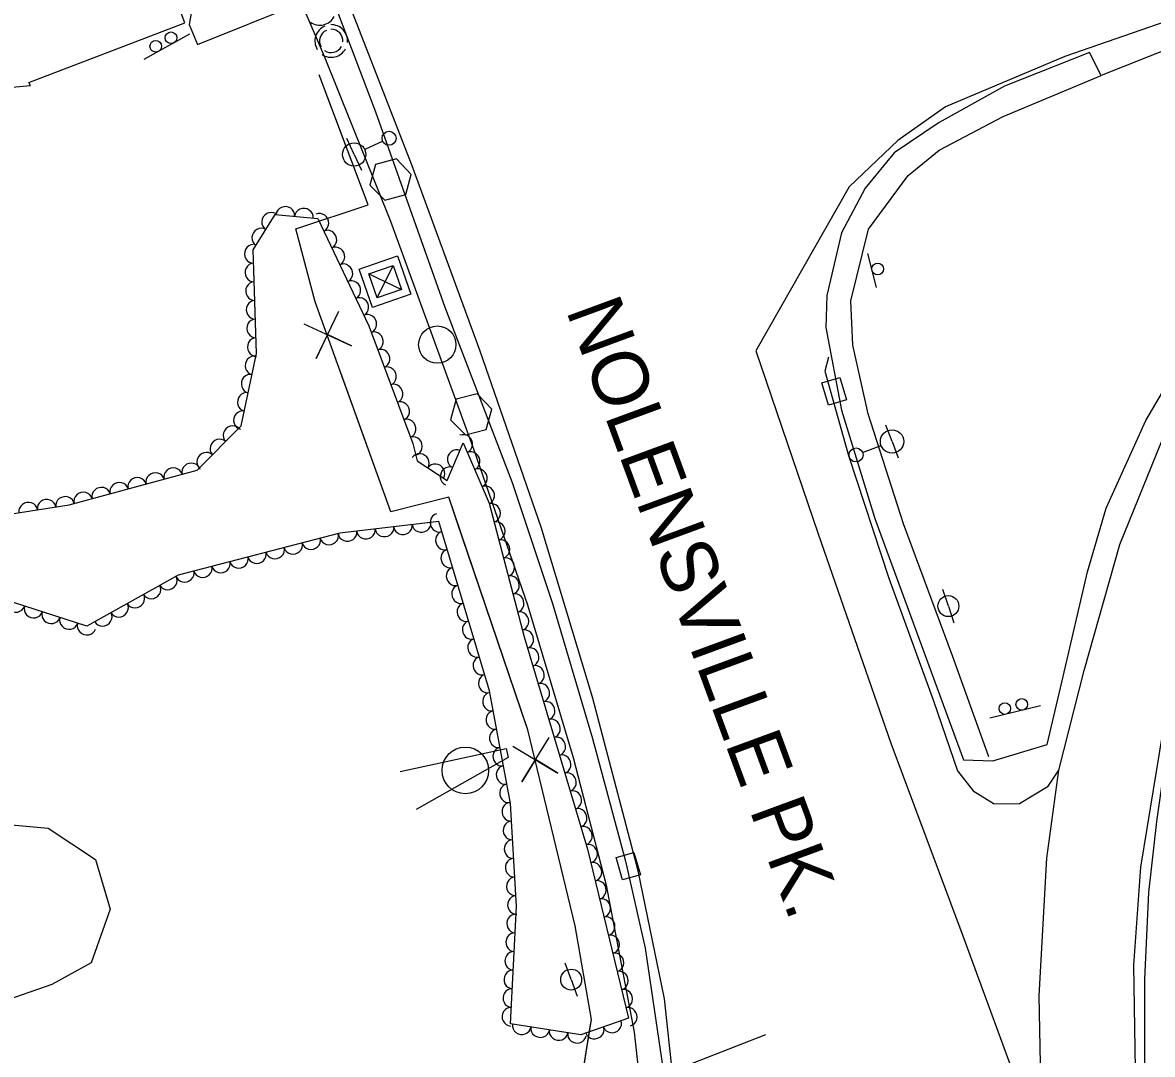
# Model space of a CAD drawing. Extents: x 1722896 to 1754269, y 648279 to 666297.
# Drawn here: x 1746488.9 to 1746731.4, y 652552.1 to 652773.4 of the extents above; entities that cross this region are included whole.
import ezdxf

# ---------------------------------------------------------------- set-up
doc = ezdxf.new("R2010")
doc.units = 0
for name, color, linetype in [('DESIGN - CENTERLINE - Proposed Text', 7, 'Continuous'), ('DESIGN - PUBLIC HEARING - Shapes', 7, 'Continuous'), ('DESIGN - SHEET - Linework', 7, 'Continuous'), ('SURVEY - CENTERLINE - Preliminary Text', 7, 'Continuous'), ('SURVEY - DRAINAGE - Natural Features', 7, 'Continuous'), ('SURVEY - DTM - Breaklines', 7, 'Continuous'), ('SURVEY - VEGETATION - Features with Text', 7, 'Continuous')]:
    doc.layers.add(name, color=color, linetype=linetype)

msp = doc.modelspace()

# ---------------------------------------------------------------- linework, layer by layer
at = {"layer": 'DESIGN - CENTERLINE - Proposed Text'}
for points in [[(1746423.12, 652752.36), (1746451.74, 652755.34), (1746451.47, 652756.36), (1746490.58, 652759.95), (1746490.28, 652760.55), (1746523.76, 652773.37), (1746511.73, 652805.09), (1746477.71, 652791.83), (1746472.42, 652783.3), (1746448.52, 652781.16), (1746448.99, 652778.14), (1746420.58, 652775.2), (1746423.12, 652752.36)], [(1746553.73, 652466.67), (1746577.94, 652489.49), (1746603.41, 652516.8), (1746607.61, 652538.74), (1746610.98, 652559.62), (1746607.52, 652579.71), (1746597.31, 652621.72), (1746580.36, 652671.64), (1746567.91, 652668.47), (1746551.72, 652713.55), (1746547.53, 652729.21), (1746563.05, 652734.36), (1746552.54, 652762.2)], [(1746558.19, 652747.23), (1746552.54, 652762.2)], [(1746551.76, 652713.47), (1746551.72, 652713.55), (1746547.53, 652729.21), (1746563.05, 652734.36), (1746558.19, 652747.23)], [(1746549.27, 652708.85), (1746559.47, 652704.12), (1746554.35, 652706.54), (1746551.94, 652701.42), (1746556.8, 652711.56)], [(1746582.11, 652666.49), (1746580.36, 652671.64), (1746567.91, 652668.47), (1746557.2, 652698.31)], [(1746597.03, 652622.55), (1746582.11, 652666.49)], [(1746594.14, 652618.25), (1746603.78, 652612.47), (1746598.95, 652615.41), (1746596.01, 652610.58), (1746601.92, 652620.14)], [(1746610.73, 652558.04), (1746610.98, 652559.62), (1746607.52, 652579.71), (1746600.91, 652606.93)], [(1746600.33, 652513.5), (1746603.41, 652516.8), (1746607.61, 652538.74), (1746610.73, 652558.04)]]:
    msp.add_lwpolyline(points, dxfattribs=at)
at = {"layer": 'DESIGN - PUBLIC HEARING - Shapes'}
for p, q in [((1746524.7, 652770.95), (1746514.91, 652765.51)), ((1746567.88, 652739.73), (1746567.88, 652739.73)), ((1746672.16, 652716.62), (1746670.28, 652723.88)), ((1746565.01, 652714.36), (1746568.41, 652721.35)), ((1746563.21, 652719.55), (1746570.21, 652716.16)), ((1746566.71, 652717.85), (1746566.71, 652717.85)), ((1746577.9, 652704.36), (1746577.9, 652704.36)), ((1746585.17, 652689.37), (1746585.17, 652689.37)), ((1746707.34, 652626.93), (1746696.46, 652624.27)), ((1746583.96, 652613.03), (1746583.96, 652613.03)), ((1746618.7, 652544.87), (1746648.37, 652556.4))]:
    msp.add_line(p, q, dxfattribs=at)
for points in [[(1746564.65, 652743.02), (1746563.42, 652738.57), (1746566.63, 652735.37), (1746571.13, 652736.54), (1746572.33, 652740.88), (1746569.15, 652744.19), (1746564.65, 652743.02)], [(1746581.94, 652692.66), (1746580.72, 652688.21), (1746583.92, 652685.02), (1746588.42, 652686.18), (1746589.62, 652690.53), (1746586.44, 652693.83), (1746581.94, 652692.66)], [(1746569.96, 652612.83), (1746592.65, 652617.74), (1746593.14, 652615.85), (1746573.39, 652604.63)]]:
    msp.add_lwpolyline(points, dxfattribs=at)
for points in [[(1746564.03, 652712.32), (1746561.17, 652720.54), (1746569.39, 652723.39), (1746572.24, 652715.17)], [(1746565.01, 652714.36), (1746563.21, 652719.55), (1746568.41, 652721.35), (1746570.21, 652716.16)]]:
    msp.add_lwpolyline(points, close=True, dxfattribs=at)
for centre, radius in [((1746520.76, 652770.16), 1.25), ((1746517.48, 652768.34), 1.25), ((1746672.4, 652720.58), 1.25), ((1746577.9, 652704.36), 4), ((1746703.33, 652627.21), 1.25), ((1746699.69, 652626.32), 1.25), ((1746583.92, 652613.05), 5)]:
    msp.add_circle(centre, radius, dxfattribs=at)
at = {"layer": 'SURVEY - CENTERLINE - Preliminary Text'}
for points in [[(1746528.23, 652849.84), (1746542.4, 652812.83), (1746564.66, 652754.31), (1746579.51, 652712.41), (1746593.95, 652674.79), (1746602.62, 652648.87), (1746611.24, 652619.88), (1746618.27, 652593.56), (1746622.54, 652574.95), (1746626.35, 652548.79), (1746626.38, 652531.82), (1746623.44, 652512.34), (1746615.15, 652498.88), (1746604.06, 652478.84), (1746584.34, 652453.36), (1746569.05, 652438.87), (1746550.03, 652423.7), (1746519.72, 652402.67), (1746450, 652357.92), (1746392.69, 652320.98), (1746303.48, 652264.06)], [(1746528.16, 652849.82), (1746520.93, 652847.26), (1746532.29, 652819.21), (1746544.14, 652788.75), (1746548.84, 652777.41), (1746553.61, 652766.22), (1746567.87, 652730.82), (1746585.71, 652681.83), (1746597.28, 652648.58), (1746607.05, 652615.8), (1746614.16, 652588.42), (1746620.18, 652556.93), (1746622.16, 652538.78), (1746617.25, 652510.54), (1746622.55, 652512.35)], [(1747215.06, 652692.5), (1747168.53, 652709.42), (1747122.31, 652725.99), (1747077.05, 652741.71), (1747028.55, 652757.79), (1746995.7, 652768.51), (1746965.25, 652776.99), (1746938.1, 652784.05), (1746908.55, 652790.26), (1746887.18, 652793.82), (1746858.47, 652794.81), (1746835.16, 652793.4), (1746809.55, 652790.21), (1746785.5, 652784.6), (1746755.14, 652775.88), (1746720.37, 652762.1), (1746717.88, 652766.98)], [(1746520.24, 652782.64), (1746524.2, 652781.33), (1746525.62, 652778.4), (1746524.68, 652773.02), (1746526.44, 652768.69), (1746548.56, 652777.6)], [(1746529.49, 652399.52), (1746556.41, 652417.54), (1746572.82, 652430.88), (1746584.2, 652441.29), (1746594.82, 652453.04), (1746606.93, 652470.03), (1746616.53, 652487.74), (1746623.95, 652506.43), (1746628.11, 652525.67), (1746628.61, 652546.1), (1746626.68, 652564.08), (1746621.03, 652591.5), (1746611.18, 652628.74), (1746600.22, 652665.21), (1746587.12, 652702.99), (1746572.53, 652742.72), (1746557.56, 652781.14)], [(1746755.88, 652781.25), (1746712.55, 652766.16), (1746686.94, 652755.33), (1746676.7, 652748.11), (1746666.26, 652738.2), (1746646.25, 652703.06), (1746659.63, 652663.76), (1746675.25, 652618.86), (1746690.71, 652577.57), (1746707.49, 652531.83), (1746708.13, 652529.65), (1746707.54, 652539.17), (1746707.05, 652564.74), (1746708.67, 652594.26), (1746711.31, 652613.12), (1746716.74, 652634.44), (1746724.35, 652661.47), (1746733.28, 652683.51)], [(1746717.88, 652766.98), (1746699.6, 652759.8), (1746685.62, 652752.01), (1746675.92, 652745.51), (1746669.75, 652737.88), (1746664.67, 652728.34), (1746661.46, 652714.91), (1746661.3, 652708.06), (1746664.66, 652690.29), (1746671.82, 652667.09), (1746690.84, 652615.29), (1746697.12, 652615.13)], [(1746696.25, 652615.95), (1746688.43, 652637.64), (1746677.94, 652665.95), (1746670.38, 652689.55), (1746667.07, 652704.25), (1746666.61, 652713.72), (1746670.45, 652729.1), (1746678.96, 652740.63), (1746685.62, 652746.04), (1746699.3, 652753.28), (1746720.37, 652762.1)], [(1746697.12, 652615.13), (1746708.81, 652618.62), (1746712.21, 652633.22), (1746717.42, 652655.62), (1746721.41, 652669.31), (1746729.94, 652688.11), (1746739.28, 652703.9)], [(1746661.87, 652701.69), (1746661.1, 652698.64), (1746666.13, 652680.57), (1746674.82, 652654.26), (1746684.41, 652628), (1746689.55, 652612.98), (1746692.87, 652608.64), (1746697.39, 652605.91), (1746702.81, 652605.92), (1746709.02, 652609.68), (1746711.31, 652613.12)], [(1746732.91, 652504.18), (1746729.59, 652524.61), (1746727.71, 652548.92), (1746727.4, 652571.27), (1746728.9, 652592.29), (1746734.29, 652625.49)], [(1746734.21, 652616.14), (1746732.24, 652602.09), (1746730.54, 652586.85), (1746729.66, 652568.29), (1746729.68, 652550.86), (1746731.1, 652529.98), (1746733.73, 652510.71), (1746736.75, 652496.3), (1746741.75, 652480.02), (1746744.67, 652469.2), (1746752.09, 652449.69)], [(1746322.09, 652559.51), (1746390.87, 652572.57), (1746426.87, 652581.91), (1746454.01, 652593.07), (1746471.81, 652599.33), (1746482.49, 652601.76), (1746494.41, 652600.65), (1746504.54, 652593.96), (1746507.7, 652583.28), (1746503.62, 652571.78), (1746495.19, 652567.14), (1746484.05, 652563.25), (1746462.34, 652568.12), (1746440.01, 652570.88), (1746422.6, 652566.72), (1746426.93, 652555.78), (1746428.3, 652548.07), (1746423.62, 652535.18), (1746413.01, 652518.08), (1746424.71, 652520.45)]]:
    msp.add_lwpolyline(points, dxfattribs=at)
at = {"layer": 'SURVEY - DRAINAGE - Natural Features'}
for p, q in [((1746663.05, 652694.34), (1746663.05, 652694.34)), ((1746618.88, 652592.5), (1746618.88, 652592.5))]:
    msp.add_line(p, q, dxfattribs=at)
for points in [[(1746660.43, 652696.17), (1746664.27, 652697.3), (1746665.68, 652692.5), (1746661.84, 652691.38), (1746660.43, 652696.17)], [(1746616.26, 652594.35), (1746620.1, 652595.46), (1746621.49, 652590.66), (1746617.65, 652589.55), (1746616.26, 652594.35)]]:
    msp.add_lwpolyline(points, dxfattribs=at)
at = {"layer": 'SURVEY - DTM - Breaklines'}
for p, q in [((1746560.06, 652745.15), (1746558.48, 652748.55)), ((1746566.19, 652747.98), (1746562.33, 652746.2)), ((1746560.06, 652745.15), (1746561.64, 652741.74)), ((1746675.49, 652683.59), (1746674.18, 652687.1)), ((1746669.17, 652681.22), (1746673.15, 652682.71)), ((1746675.49, 652683.59), (1746676.81, 652680.07)), ((1746687.58, 652648.28), (1746686.38, 652651.83)), ((1746687.58, 652648.28), (1746688.78, 652644.73)), ((1746606.63, 652568.18), (1746605.37, 652571.71)), ((1746606.63, 652568.18), (1746607.89, 652564.65))]:
    msp.add_line(p, q, dxfattribs=at)
for centre, radius in [((1746567.55, 652748.61), 1.5), ((1746560.06, 652745.15), 2.5), ((1746675.49, 652683.59), 2.5), ((1746667.76, 652680.7), 1.5), ((1746687.58, 652648.28), 2.25), ((1746606.63, 652568.18), 2.25)]:
    msp.add_circle(centre, radius, dxfattribs=at)
for centre, radius, start, end in [((1746552.7, 652776.36), 3.5, 234.9453, 331.7384), ((1746555.14, 652769.48), 3.5, 113.5086, 210.8033), ((1746555.14, 652769.48), 2.5, 114.311, 210.7492), ((1746555.14, 652769.48), 3.5, 355.1023, 91.5486), ((1746555.14, 652769.48), 2.5, 355.0996, 91.6446), ((1746555.14, 652769.48), 3.5, 234.9453, 331.7384), ((1746555.14, 652769.48), 2.5, 234.8633, 331.6979)]:
    msp.add_arc(centre, radius, start, end, dxfattribs=at)
at = {"layer": 'SURVEY - VEGETATION - Features with Text'}
msp.add_lwpolyline([(1746473.22, 652666.02), (1746498.93, 652670.02), (1746526.39, 652677.43), (1746535.83, 652686.95), (1746539.1, 652702.45), (1746538.39, 652724.68), (1746543.12, 652732.3), (1746552.29, 652731.4), (1746563.18, 652708.39), (1746572.63, 652683.19), (1746573.61, 652679.42), (1746580.04, 652675.21), (1746583.46, 652683.3), (1746589, 652670.39), (1746596.52, 652641.69), (1746610.12, 652596.18), (1746618.95, 652559.91), (1746608.7, 652556.33), (1746593.61, 652558.67), (1746594.9, 652583.86), (1746593.58, 652605.95), (1746589.09, 652630.14), (1746578.2, 652666.44), (1746556.97, 652663.91), (1746522.29, 652654.94), (1746502.68, 652643.97), (1746475.59, 652652.67)], dxfattribs=at)
for centre, major_axis in [((1746542.16, 652730.75), (1.06, 1.7)), ((1746545.29, 652732.08), (1.99, -0.2)), ((1746549.27, 652731.69), (1.99, -0.2)), ((1746552.71, 652730.52), (0.86, -1.81)), ((1746540.05, 652727.36), (1.06, 1.7)), ((1746554.42, 652726.91), (0.86, -1.81)), ((1746538.42, 652723.83), (-0.06, 2)), ((1746556.13, 652723.29), (0.86, -1.81)), ((1746538.54, 652719.83), (-0.06, 2)), ((1746557.84, 652719.68), (0.86, -1.81)), ((1746538.67, 652715.84), (-0.06, 2)), ((1746559.55, 652716.06), (0.86, -1.81)), ((1746538.8, 652711.84), (-0.06, 2)), ((1746561.26, 652712.45), (0.86, -1.81)), ((1746562.98, 652708.83), (0.86, -1.81)), ((1746538.93, 652707.84), (-0.06, 2)), ((1746539.06, 652703.84), (-0.06, 2)), ((1746564.42, 652705.1), (0.7, -1.87)), ((1746565.82, 652701.36), (0.7, -1.87)), ((1746538.57, 652699.9), (0.41, 1.96)), ((1746567.22, 652697.61), (0.7, -1.87)), ((1746537.74, 652695.99), (0.41, 1.96)), ((1746568.63, 652693.87), (0.7, -1.87)), ((1746536.91, 652692.07), (0.41, 1.96)), ((1746570.03, 652690.12), (0.7, -1.87)), ((1746536.09, 652688.16), (0.41, 1.96)), ((1746571.43, 652686.37), (0.7, -1.87)), ((1746533.89, 652684.99), (1.41, 1.42)), ((1746531.07, 652682.15), (1.41, 1.42)), ((1746572.78, 652682.61), (0.5, -1.94)), ((1746583.55, 652683.08), (0.79, -1.84)), ((1746528.25, 652679.31), (1.41, 1.42)), ((1746581.99, 652679.83), (0.78, 1.84)), ((1746585.13, 652679.41), (0.79, -1.84)), ((1746525.08, 652677.07), (1.93, 0.52)), ((1746574.2, 652679.04), (1.67, -1.1)), ((1746577.54, 652676.84), (1.67, -1.1)), ((1746517.36, 652674.99), (1.93, 0.52)), ((1746521.22, 652676.03), (1.93, 0.52)), ((1746580.43, 652676.15), (0.78, 1.84)), ((1746586.71, 652675.73), (0.79, -1.84)), ((1746509.63, 652672.91), (1.93, 0.52)), ((1746513.5, 652673.95), (1.93, 0.52)), ((1746588.28, 652672.06), (0.79, -1.84)), ((1746498.03, 652669.88), (1.98, 0.31)), ((1746501.91, 652670.82), (1.93, 0.52)), ((1746505.77, 652671.86), (1.93, 0.52)), ((1746490.12, 652668.65), (1.98, 0.31)), ((1746494.07, 652669.26), (1.98, 0.31)), ((1746589.55, 652668.27), (0.51, -1.93)), ((1746578.28, 652666.16), (-0.57, 1.92)), ((1746558.63, 652664.1), (-1.99, -0.24)), ((1746562.6, 652664.58), (-1.99, -0.24)), ((1746566.57, 652665.05), (-1.99, -0.24)), ((1746570.54, 652665.53), (-1.99, -0.24)), ((1746574.51, 652666), (-1.99, -0.24)), ((1746590.57, 652664.4), (0.51, -1.93)), ((1746550.84, 652662.32), (-1.94, -0.5)), ((1746554.71, 652663.32), (-1.94, -0.5)), ((1746579.43, 652662.33), (-0.57, 1.92)), ((1746591.58, 652660.54), (0.51, -1.93)), ((1746539.22, 652659.32), (-1.94, -0.5)), ((1746543.1, 652660.32), (-1.94, -0.5)), ((1746546.97, 652661.32), (-1.94, -0.5)), ((1746580.58, 652658.5), (-0.57, 1.92)), ((1746531.48, 652657.32), (-1.94, -0.5)), ((1746535.35, 652658.32), (-1.94, -0.5)), ((1746592.6, 652656.67), (0.51, -1.93)), ((1746520.1, 652653.72), (-1.75, -0.98)), ((1746523.73, 652655.32), (-1.94, -0.5)), ((1746527.6, 652656.32), (-1.94, -0.5)), ((1746581.73, 652654.67), (-0.57, 1.92)), ((1746593.61, 652652.8), (0.51, -1.93)), ((1746516.61, 652651.77), (-1.75, -0.98)), ((1746582.88, 652650.84), (-0.57, 1.92)), ((1746513.12, 652649.81), (-1.75, -0.98)), ((1746594.62, 652648.93), (0.51, -1.93)), ((1746487.41, 652648.87), (-1.9, 0.61)), ((1746491.22, 652647.65), (-1.9, 0.61)), ((1746509.63, 652647.86), (-1.75, -0.98)), ((1746584.03, 652647.01), (-0.57, 1.92)), ((1746495.02, 652646.43), (-1.9, 0.61)), ((1746498.83, 652645.21), (-1.9, 0.61)), ((1746506.13, 652645.91), (-1.75, -0.98)), ((1746585.18, 652643.18), (-0.57, 1.92)), ((1746595.64, 652645.06), (0.51, -1.93)), ((1746502.64, 652643.98), (-1.9, 0.61)), ((1746596.67, 652641.19), (0.57, -1.92)), ((1746586.33, 652639.35), (-0.57, 1.92)), ((1746597.81, 652637.36), (0.57, -1.92)), ((1746587.48, 652635.51), (-0.57, 1.92)), ((1746598.96, 652633.53), (0.57, -1.92)), ((1746588.63, 652631.68), (-0.57, 1.92)), ((1746600.11, 652629.7), (0.57, -1.92)), ((1746589.53, 652627.79), (-0.36, 1.97)), ((1746601.25, 652625.86), (0.57, -1.92)), ((1746590.26, 652623.86), (-0.36, 1.97)), ((1746602.4, 652622.03), (0.57, -1.92)), ((1746590.99, 652619.93), (-0.36, 1.97)), ((1746603.54, 652618.2), (0.57, -1.92)), ((1746591.72, 652615.99), (-0.36, 1.97)), ((1746604.69, 652614.37), (0.57, -1.92)), ((1746592.45, 652612.06), (-0.36, 1.97)), ((1746605.83, 652610.53), (0.57, -1.92)), ((1746593.18, 652608.13), (-0.36, 1.97)), ((1746606.98, 652606.7), (0.57, -1.92)), ((1746593.69, 652604.17), (-0.12, 2)), ((1746608.12, 652602.87), (0.57, -1.92)), ((1746593.93, 652600.17), (-0.12, 2)), ((1746609.27, 652599.04), (0.57, -1.92)), ((1746594.16, 652596.18), (-0.12, 2)), ((1746610.37, 652595.19), (0.47, -1.94)), ((1746594.4, 652592.19), (-0.12, 2)), ((1746611.31, 652591.3), (0.47, -1.94)), ((1746594.64, 652588.2), (-0.12, 2)), ((1746612.26, 652587.42), (0.47, -1.94)), ((1746594.88, 652584.2), (-0.12, 2)), ((1746613.2, 652583.53), (0.47, -1.94)), ((1746594.72, 652580.21), (0.1, 2)), ((1746614.15, 652579.64), (0.47, -1.94)), ((1746594.51, 652576.21), (0.1, 2)), ((1746615.1, 652575.76), (0.47, -1.94)), ((1746594.31, 652572.22), (0.1, 2)), ((1746616.04, 652571.87), (0.47, -1.94)), ((1746594.1, 652568.22), (0.1, 2)), ((1746616.99, 652567.98), (0.47, -1.94)), ((1746593.9, 652564.23), (0.1, 2)), ((1746617.93, 652564.1), (0.47, -1.94)), ((1746593.69, 652560.23), (0.1, 2)), ((1746618.88, 652560.21), (0.47, -1.94)), ((1746596.02, 652558.3), (-1.98, 0.31)), ((1746599.97, 652557.68), (-1.98, 0.31)), ((1746611.69, 652557.37), (-1.89, -0.66)), ((1746615.47, 652558.69), (-1.89, -0.66)), ((1746603.93, 652557.07), (-1.98, 0.31)), ((1746607.88, 652556.46), (-1.98, 0.31))]:
    msp.add_ellipse(centre, major_axis=major_axis, ratio=0.940188, start_param=0, end_param=3.141593, dxfattribs=at)

# ---------------------------------------------------------------- texts
at = {"layer": 'DESIGN - SHEET - Linework'}
msp.add_text('NOLENSVILLE PK.', height=12, rotation=290.1824, dxfattribs=at).set_placement((1746605.44, 652711.78))

doc.saveas('drawing.dxf')
